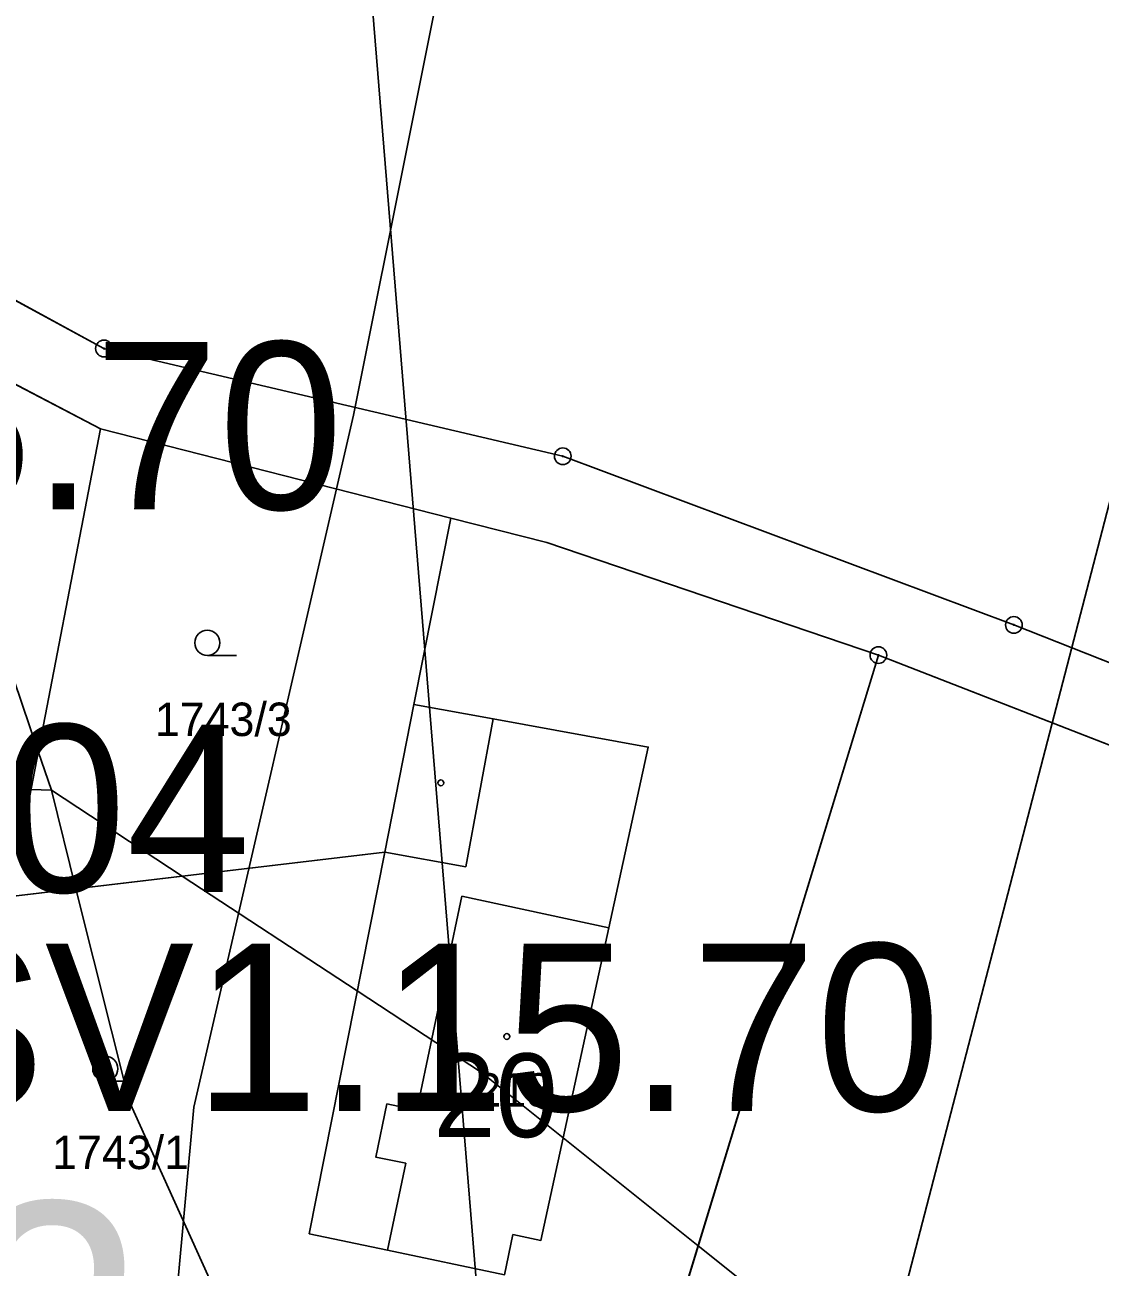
# Model space of a CAD drawing. Extents: x -706130 to -698555, y -971544 to -967260.
# Drawn here: x -703372.8 to -703308.5, y -970758.6 to -970684.3 of the extents above; entities that cross this region are included whole.
import ezdxf

# ---------------------------------------------------------------- set-up
doc = ezdxf.new("R2010")
doc.units = 0
for name, color, linetype in [('Archeologická naleziště S', 7, 'Continuous'), ('BPEJ hranice S', 7, 'Continuous'), ('Hranice intravilán', 7, 'Continuous'), ('KN_Budovy', 7, 'Continuous'), ('KN_Budovy_cisla_domovni', 7, 'Continuous'), ('KN_Hranice_parcel', 7, 'Continuous'), ('KN_Hranice_parcel_vnitrni_kresba', 7, 'Continuous'), ('KN_Parcelni cisla', 7, 'Continuous'), ('KN_Polygon parcely', 7, 'Continuous'), ('KN_POZEMKY_13_ZASTAVENA PLOCHA', 7, 'Continuous'), ('KN_POZEMKY_5_ZAHRADA', 7, 'Continuous'), ('KN_POZEMKY_6_OVOCNY_SAD', 7, 'Continuous'), ('KN_POZEMKY_7_TTP', 7, 'Continuous'), ('KN_Značky bodu BP', 7, 'Continuous'), ('KN_Značky budov', 7, 'Continuous'), ('KN_Značky kultur', 7, 'Continuous'), ('Plochy smíšené nezastavěného území všeobecné S', 7, 'Continuous'), ('Plochy smíšené obytné venkovské S', 7, 'Continuous'), ('Plochy zemědělské všeobecné CELEK S', 7, 'Continuous'), ('Plochy zmen_ zastavitelne plochy popis', 7, 'Continuous'), ('Regulační bloky v krajině S', 7, 'Continuous'), ('Regulační bloky zastavěné S', 7, 'Continuous'), ('Regulační bloky_číslo S NEZAPINAT', 7, 'Continuous'), ('Regulační kódy zastavitelne a přestavby N', 7, 'Continuous'), ('Regulační kódy zastavěné S', 7, 'Continuous'), ('VÝŠKOPIS_vrstevnice hlavní', 7, 'Continuous'), ('VÝŠKOPIS_vrstevnice zesílená', 7, 'Continuous'), ('Zastavene uzemi N', 7, 'Continuous'), ('Zastavene uzemi plochy N', 7, 'Continuous')]:
    doc.layers.add(name, color=color, linetype=linetype)

msp = doc.modelspace()

# ---------------------------------------------------------------- linework, layer by layer
at = {"layer": 'Archeologická naleziště S'}
msp.add_lwpolyline([(-703408.701, -970993.876), (-703586.125, -970875.938), (-703659.438, -970897.188), (-703878.375, -970326.375), (-703591.188, -970210.375), (-703362.812, -970550.625), (-703335.438, -970886.438), (-703375.42, -970994.479)], dxfattribs=at)
at = {"layer": 'BPEJ hranice S'}
for points in [[(-703301.028, -970787.623), (-703323.794, -970764.307), (-703332.532, -970757.314), (-703340.595, -970750.862), (-703345.475, -970746.956), (-703352.902, -970742.082), (-703363.359, -970735.218), (-703371.186, -970730.082), (-703371.969, -970727.775), (-703379.305, -970706.141), (-703379.332, -970706.061), (-703380.716, -970701.978), (-703382.704, -970696.115), (-703382.744, -970695.717), (-703383.943, -970683.721), (-703386.192, -970674.819), (-703389.052, -970663.497), (-703391.066, -970655.524), (-703394.53, -970638.202), (-703395.093, -970635.384), (-703406.553, -970611.835)], [(-703379.305, -970706.141), (-703371.969, -970727.775), (-703371.186, -970730.082), (-703372.407, -970730.043), (-703378.939, -970729.84)], [(-703359.389, -970819.602), (-703358.799, -970812.528), (-703357.563, -970801.585), (-703357.267, -970798.97), (-703358.328, -970789.067), (-703356.727, -970776.531), (-703356.325, -970773.387), (-703358.153, -970767.497), (-703358.446, -970766.55), (-703366.54, -970748.673), (-703369.714, -970735.974), (-703371.186, -970730.082), (-703372.407, -970730.043), (-703378.939, -970729.84)], [(-703301.028, -970787.623), (-703323.794, -970764.307), (-703332.532, -970757.314), (-703340.595, -970750.862), (-703345.475, -970746.956), (-703352.902, -970742.082), (-703363.359, -970735.218), (-703371.186, -970730.082), (-703369.714, -970735.974), (-703366.54, -970748.673), (-703358.446, -970766.55), (-703358.153, -970767.497), (-703356.325, -970773.387), (-703356.727, -970776.531), (-703358.328, -970789.067), (-703357.267, -970798.97), (-703357.563, -970801.585), (-703358.799, -970812.528), (-703359.389, -970819.602)]]:
    msp.add_lwpolyline(points, dxfattribs=at)
at = {"layer": 'Hranice intravilán'}
msp.add_lwpolyline([(-703370.59, -970828.85), (-703368.88, -970798.82), (-703372.05, -970774.7), (-703378.26, -970759.04), (-703354.08, -970769.21), (-703338.12, -970775.63), (-703321.76, -970722.01), (-703341.58, -970715.28), (-703347.32, -970713.82), (-703368.24, -970708.49), (-703385.77, -970699.34), (-703399.89, -970695.15), (-703401.39, -970678.73), (-703404.93, -970671.23), (-703375.85, -970676.8), (-703368.77, -970648.89), (-703365.42, -970619.95), (-703382.32, -970616.38)], dxfattribs=at)
at = {"layer": 'KN_Budovy'}
msp.add_lwpolyline([(-703351.13, -970748.83), (-703351.8, -970752.01), (-703350.01, -970752.38), (-703351.1, -970757.57), (-703344.1, -970759.04), (-703343.6, -970756.64), (-703341.93, -970756.99), (-703337.86, -970738.32), (-703346.65, -970736.42), (-703349.34, -970749.2)], close=True, dxfattribs=at)
at = {"layer": 'KN_Hranice_parcel'}
for p, q in [((-703347.32, -970713.82), (-703368.24, -970708.49)), ((-703347.32, -970713.82), (-703349.52, -970724.96)), ((-703338.12, -970775.63), (-703321.76, -970722.01)), ((-703306.72, -970727.87), (-703321.76, -970722.01)), ((-703349.52, -970724.96), (-703351.26, -970733.78)), ((-703351.26, -970733.78), (-703387.25, -970738.06))]:
    msp.add_line(p, q, dxfattribs=at)
for points in [[(-703234.83, -970751.38), (-703313.66, -970720.21), (-703340.62, -970710.13), (-703368.04, -970703.69), (-703391.48, -970690.98)], [(-703368.24, -970708.49), (-703385.77, -970699.34), (-703399.89, -970695.15)], [(-703392.36, -970726.14), (-703372.7, -970731.56), (-703368.24, -970708.49)], [(-703321.76, -970722.01), (-703341.58, -970715.28), (-703347.32, -970713.82)], [(-703351.26, -970733.78), (-703355.77, -970756.59), (-703351.1, -970757.57), (-703344.1, -970759.04), (-703343.6, -970756.64), (-703341.93, -970756.99), (-703337.86, -970738.32), (-703335.51, -970727.51), (-703344.79, -970725.82), (-703349.52, -970724.96)]]:
    msp.add_lwpolyline(points, dxfattribs=at)
at = {"layer": 'KN_Hranice_parcel_vnitrni_kresba'}
for p, q in [((-703344.79, -970725.82), (-703346.41, -970734.67)), ((-703351.26, -970733.78), (-703346.41, -970734.67)), ((-703349.34, -970749.2), (-703346.65, -970736.42)), ((-703346.65, -970736.42), (-703337.86, -970738.32)), ((-703351.13, -970748.83), (-703351.8, -970752.01)), ((-703349.34, -970749.2), (-703351.13, -970748.83)), ((-703351.8, -970752.01), (-703350.01, -970752.38)), ((-703350.01, -970752.38), (-703351.1, -970757.57))]:
    msp.add_line(p, q, dxfattribs=at)
at = {"layer": 'KN_Polygon parcely'}
for points in [[(-703401.39, -970678.73), (-703391.48, -970690.98), (-703368.04, -970703.69), (-703340.62, -970710.13), (-703313.66, -970720.21), (-703234.83, -970751.38), (-703193.88, -970758.14), (-703168.87, -970735.8), (-703142.86, -970683.51), (-703137.61, -970684.84), (-703136.34, -970683.28), (-703201.75, -970661.96), (-703267.68, -970642.06), (-703283.7, -970637.97), (-703365.42, -970619.95), (-703368.77, -970648.89), (-703375.85, -970676.8), (-703404.93, -970671.23)], [(-703232.64, -970757.52), (-703201.19, -970768.01), (-703193.88, -970758.14), (-703234.83, -970751.38), (-703313.66, -970720.21), (-703340.62, -970710.13), (-703368.04, -970703.69), (-703391.48, -970690.98), (-703401.39, -970678.73), (-703399.89, -970695.15), (-703385.77, -970699.34), (-703368.24, -970708.49), (-703347.32, -970713.82), (-703341.58, -970715.28), (-703321.76, -970722.01), (-703306.72, -970727.87), (-703282.01, -970738.48), (-703245.71, -970752.58), (-703236.37, -970756.21)], [(-703398.33, -970712.21), (-703392.36, -970726.14), (-703372.7, -970731.56), (-703368.24, -970708.49), (-703385.77, -970699.34), (-703399.89, -970695.15)], [(-703368.24, -970708.49), (-703372.7, -970731.56), (-703392.36, -970726.14), (-703387.25, -970738.06), (-703351.26, -970733.78), (-703349.52, -970724.96), (-703347.32, -970713.82)], [(-703349.52, -970724.96), (-703344.79, -970725.82), (-703335.51, -970727.51), (-703337.86, -970738.32), (-703341.93, -970756.99), (-703343.6, -970756.64), (-703344.1, -970759.04), (-703351.1, -970757.57), (-703355.77, -970756.59), (-703351.26, -970733.78), (-703387.25, -970738.06), (-703378.26, -970759.04), (-703354.08, -970769.21), (-703338.12, -970775.63), (-703321.76, -970722.01), (-703341.58, -970715.28), (-703347.32, -970713.82)], [(-703282.01, -970738.48), (-703306.72, -970727.87), (-703321.76, -970722.01), (-703338.12, -970775.63), (-703251.36, -970811.71), (-703248.54, -970782.32), (-703236.37, -970756.21), (-703245.71, -970752.58)], [(-703344.1, -970759.04), (-703343.6, -970756.64), (-703341.93, -970756.99), (-703337.86, -970738.32), (-703335.51, -970727.51), (-703344.79, -970725.82), (-703349.52, -970724.96), (-703351.26, -970733.78), (-703355.77, -970756.59), (-703351.1, -970757.57)]]:
    msp.add_lwpolyline(points, close=True, dxfattribs=at)
at = {"layer": 'KN_POZEMKY_13_ZASTAVENA PLOCHA'}
for p, q in [((-703351.26, -970733.78), (-703349.52, -970724.96)), ((-703349.52, -970724.96), (-703344.79, -970725.82)), ((-703344.79, -970725.82), (-703335.51, -970727.51)), ((-703335.51, -970727.51), (-703337.86, -970738.32)), ((-703355.77, -970756.59), (-703351.26, -970733.78)), ((-703337.86, -970738.32), (-703341.93, -970756.99)), ((-703351.1, -970757.57), (-703355.77, -970756.59)), ((-703343.6, -970756.64), (-703344.1, -970759.04)), ((-703341.93, -970756.99), (-703343.6, -970756.64)), ((-703344.1, -970759.04), (-703351.1, -970757.57))]:
    msp.add_line(p, q, dxfattribs=at)
at = {"layer": 'KN_POZEMKY_5_ZAHRADA'}
for p, q in [((-703391.48, -970690.98), (-703368.04, -970703.69)), ((-703368.24, -970708.49), (-703385.77, -970699.34)), ((-703385.77, -970699.34), (-703368.24, -970708.49)), ((-703368.04, -970703.69), (-703340.62, -970710.13)), ((-703368.24, -970708.49), (-703372.7, -970731.56)), ((-703372.7, -970731.56), (-703368.24, -970708.49)), ((-703347.32, -970713.82), (-703368.24, -970708.49)), ((-703368.24, -970708.49), (-703347.32, -970713.82)), ((-703340.62, -970710.13), (-703313.66, -970720.21)), ((-703349.52, -970724.96), (-703347.32, -970713.82)), ((-703347.32, -970713.82), (-703349.52, -970724.96)), ((-703341.58, -970715.28), (-703347.32, -970713.82)), ((-703347.32, -970713.82), (-703341.58, -970715.28)), ((-703321.76, -970722.01), (-703341.58, -970715.28)), ((-703341.58, -970715.28), (-703321.76, -970722.01)), ((-703313.66, -970720.21), (-703234.83, -970751.38)), ((-703321.76, -970722.01), (-703338.12, -970775.63)), ((-703306.72, -970727.87), (-703321.76, -970722.01)), ((-703349.52, -970724.96), (-703351.26, -970733.78)), ((-703344.79, -970725.82), (-703349.52, -970724.96)), ((-703372.7, -970731.56), (-703392.36, -970726.14)), ((-703392.36, -970726.14), (-703372.7, -970731.56)), ((-703335.51, -970727.51), (-703344.79, -970725.82)), ((-703337.86, -970738.32), (-703335.51, -970727.51)), ((-703387.25, -970738.06), (-703351.26, -970733.78)), ((-703351.26, -970733.78), (-703387.25, -970738.06)), ((-703351.26, -970733.78), (-703355.77, -970756.59)), ((-703341.93, -970756.99), (-703337.86, -970738.32)), ((-703355.77, -970756.59), (-703351.1, -970757.57)), ((-703344.1, -970759.04), (-703343.6, -970756.64)), ((-703343.6, -970756.64), (-703341.93, -970756.99)), ((-703351.1, -970757.57), (-703344.1, -970759.04))]:
    msp.add_line(p, q, dxfattribs=at)
at = {"layer": 'KN_POZEMKY_6_OVOCNY_SAD'}
for p, q in [((-703368.04, -970703.69), (-703391.48, -970690.98)), ((-703340.62, -970710.13), (-703368.04, -970703.69)), ((-703313.66, -970720.21), (-703340.62, -970710.13)), ((-703234.83, -970751.38), (-703313.66, -970720.21))]:
    msp.add_line(p, q, dxfattribs=at)
at = {"layer": 'KN_POZEMKY_7_TTP'}
for p, q in [((-703338.12, -970775.63), (-703321.76, -970722.01)), ((-703321.76, -970722.01), (-703306.72, -970727.87))]:
    msp.add_line(p, q, dxfattribs=at)
at = {"layer": 'KN_Značky bodu BP'}
for centre, radius in [((-703368.04, -970703.69), 0.5), ((-703368.04, -970703.69), 0.0303), ((-703340.62, -970710.13), 0.5), ((-703340.62, -970710.13), 0.0303), ((-703313.66, -970720.21), 0.5), ((-703313.66, -970720.21), 0.0303), ((-703321.76, -970722.01), 0.5), ((-703321.76, -970722.01), 0.0303)]:
    msp.add_circle(centre, radius, dxfattribs=at)
at = {"layer": 'KN_Značky budov'}
for centre in [(-703347.907, -970729.649), (-703343.967, -970744.809)]:
    msp.add_circle(centre, 0.175, dxfattribs=at)
at = {"layer": 'KN_Značky kultur'}
for p, q in [((-703361.863, -970722.03), (-703360.113, -970722.03)), ((-703367.963, -970747.48), (-703366.213, -970747.48))]:
    msp.add_line(p, q, dxfattribs=at)
for centre in [(-703361.863, -970721.28), (-703367.963, -970746.73)]:
    msp.add_circle(centre, 0.75, dxfattribs=at)
at = {"layer": 'Plochy smíšené nezastavěného území všeobecné S'}
for p, q in [((-703347.32, -970713.82), (-703341.58, -970715.28)), ((-703341.58, -970715.28), (-703321.76, -970722.01)), ((-703321.76, -970722.01), (-703306.72, -970727.87))]:
    msp.add_line(p, q, dxfattribs=at)
msp.add_lwpolyline([(-703385.77, -970699.34), (-703368.24, -970708.49), (-703347.32, -970713.82)], dxfattribs=at)
at = {"layer": 'Plochy smíšené obytné venkovské S'}
for p, q in [((-703368.24, -970708.49), (-703385.77, -970699.34)), ((-703347.32, -970713.82), (-703368.24, -970708.49)), ((-703341.58, -970715.28), (-703347.32, -970713.82)), ((-703321.76, -970722.01), (-703341.58, -970715.28)), ((-703338.12, -970775.63), (-703321.76, -970722.01))]:
    msp.add_line(p, q, dxfattribs=at)
at = {"layer": 'Plochy zemědělské všeobecné CELEK S'}
for p, q in [((-703321.76, -970722.01), (-703338.12, -970775.63)), ((-703306.72, -970727.87), (-703321.76, -970722.01))]:
    msp.add_line(p, q, dxfattribs=at)
at = {"layer": 'Regulační bloky v krajině S'}
for p, q in [((-703347.32, -970713.82), (-703341.58, -970715.28)), ((-703341.58, -970715.28), (-703321.76, -970722.01)), ((-703321.76, -970722.01), (-703338.12, -970775.63)), ((-703321.76, -970722.01), (-703306.72, -970727.87)), ((-703306.72, -970727.87), (-703321.76, -970722.01))]:
    msp.add_line(p, q, dxfattribs=at)
msp.add_lwpolyline([(-703385.77, -970699.34), (-703368.24, -970708.49), (-703347.32, -970713.82)], dxfattribs=at)
at = {"layer": 'Regulační bloky zastavěné S'}
for p, q in [((-703368.24, -970708.49), (-703385.77, -970699.34)), ((-703347.32, -970713.82), (-703368.24, -970708.49)), ((-703341.58, -970715.28), (-703347.32, -970713.82)), ((-703321.76, -970722.01), (-703341.58, -970715.28)), ((-703338.12, -970775.63), (-703321.76, -970722.01))]:
    msp.add_line(p, q, dxfattribs=at)
at = {"layer": 'VÝŠKOPIS_vrstevnice hlavní'}
msp.add_lwpolyline([(-703307.322, -970710.517), (-703322.017, -970767.015), (-703323.586, -970779.855), (-703323.301, -970792.696), (-703321.446, -970800.4), (-703318.165, -970808.104), (-703306.466, -970831.217)], dxfattribs=at)
at = {"layer": 'VÝŠKOPIS_vrstevnice zesílená'}
msp.add_lwpolyline([(-703343.417, -970616.355), (-703343.703, -970644.889), (-703346.271, -970673.423), (-703353.119, -970707.664), (-703362.678, -970749.038), (-703363.677, -970760.167), (-703363.82, -970771.58), (-703363.106, -970782.994), (-703359.111, -970805.821), (-703358.54, -970817.235)], dxfattribs=at)
at = {"layer": 'Zastavene uzemi N'}
msp.add_lwpolyline([(-703369.06, -970825.66), (-703364.689, -970816.507), (-703355, -970796.22), (-703356.16, -970787.98), (-703354.08, -970769.21), (-703338.12, -970775.63), (-703321.76, -970722.01), (-703341.58, -970715.28), (-703347.32, -970713.82), (-703368.24, -970708.49), (-703385.77, -970699.34), (-703399.89, -970695.15), (-703401.39, -970678.73), (-703404.93, -970671.23), (-703375.85, -970676.8), (-703368.77, -970648.89), (-703365.42, -970619.95), (-703382.32, -970616.38)], dxfattribs=at)
at = {"layer": 'Zastavene uzemi plochy N'}
msp.add_lwpolyline([(-703369.06, -970825.66), (-703364.689, -970816.507), (-703355, -970796.22), (-703356.16, -970787.98), (-703354.08, -970769.21), (-703338.12, -970775.63), (-703321.76, -970722.01), (-703341.58, -970715.28), (-703347.32, -970713.82), (-703368.24, -970708.49), (-703385.77, -970699.34), (-703399.89, -970695.15), (-703401.39, -970678.73), (-703404.93, -970671.23), (-703375.85, -970676.8), (-703368.77, -970648.89), (-703365.42, -970619.95), (-703382.32, -970616.38)], dxfattribs=at)

# ---------------------------------------------------------------- texts
at = {"layer": 'KN_Budovy_cisla_domovni'}
msp.add_text('20', height=5, dxfattribs=at).set_placement((-703348.354, -970750.819))
at = {"layer": 'KN_Parcelni cisla'}
for s, p in [('1743/3', (-703365, -970726.85)), ('218', (-703345.78, -970749)), ('1743/1', (-703371.14, -970752.73))]:
    msp.add_text(s, height=2, dxfattribs=at).set_placement(p)
at = {"layer": 'Plochy zmen_ zastavitelne plochy popis'}
msp.add_text('Z02', height=15, dxfattribs=at).set_placement((-703400.159, -970769.729))
at = {"layer": 'Regulační bloky_číslo S NEZAPINAT'}
msp.add_text('004', height=10, dxfattribs=at).set_placement((-703381.583, -970736.17))
at = {"layer": 'Regulační kódy zastavitelne a přestavby N'}
msp.add_text('SV.1.15.70', height=10, dxfattribs=at).set_placement((-703419.916, -970713.297))
at = {"layer": 'Regulační kódy zastavěné S'}
msp.add_text('SV1.15.70', height=10, dxfattribs=at).set_placement((-703380.497, -970749.256))

doc.saveas('drawing.dxf')
